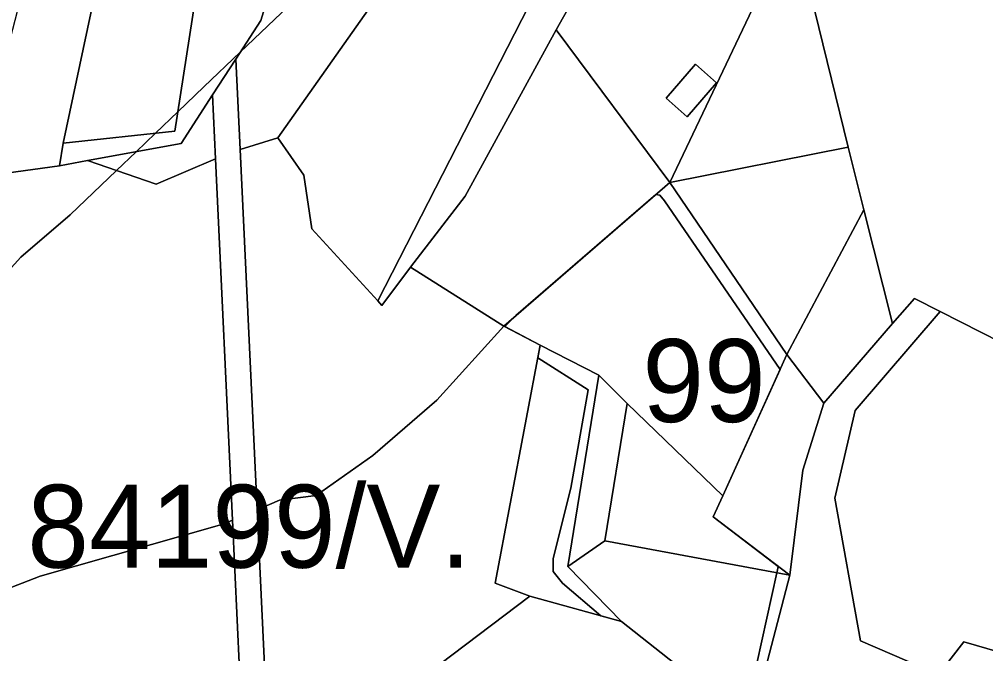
# Model space of a CAD drawing. Extents: x -477304 to -465429, y -1159113 to -1149210.
# Drawn here: x -469833.6 to -469658.8, y -1153822.7 to -1153707.9 of the extents above; entities that cross this region are included whole.
import ezdxf

# ---------------------------------------------------------------- set-up
doc = ezdxf.new("R2010")
doc.units = 0
for name, color, linetype in [('BPEJ_s', 7, 'Continuous'), ('orna_s', 7, 'Continuous'), ('ostatni_s', 7, 'Continuous'), ('PUPFL_s', 7, 'Continuous'), ('trav_porost_s', 7, 'Continuous')]:
    doc.layers.add(name, color=color, linetype=linetype)

msp = doc.modelspace()

# ---------------------------------------------------------------- linework, layer by layer
at = {"layer": 'BPEJ_s'}
for points in [[(-469837.98, -1153756.05), (-469833.32, -1153750.96), (-469824.41, -1153743.32), (-469816.02, -1153735.3), (-469812.45, -1153731.88), (-469808.94, -1153728.53), (-469804.91, -1153724.68), (-469800.19, -1153720.16), (-469793.61, -1153713.86), (-469777.5, -1153698.46), (-469775.62, -1153696.66), (-469766.29, -1153689.45), (-469761.04, -1153684.39), (-469758.36, -1153681.82), (-469756.18, -1153679.72), (-469754.84, -1153678.42), (-469753.59, -1153676.9), (-469752.21, -1153675.22), (-469750.31, -1153672.91), (-469749.57, -1153672)], [(-469777.5, -1153698.46), (-469793.61, -1153713.86), (-469800.19, -1153720.16), (-469804.91, -1153724.68), (-469808.94, -1153728.53), (-469812.45, -1153731.88), (-469816.02, -1153735.3), (-469824.41, -1153743.32), (-469833.32, -1153750.96), (-469837.98, -1153756.05)], [(-469708.82, -1153829.36), (-469724.67, -1153816.86), (-469728.39, -1153815.83), (-469735.33, -1153809.92), (-469737.02, -1153807.8), (-469737.02, -1153805.47), (-469733.84, -1153792.74), (-469730.66, -1153774.93), (-469739.81, -1153769.14), (-469739.38, -1153766.86), (-469745.78, -1153763.51), (-469745.03, -1153762.77), (-469744.45, -1153762.2), (-469743.74, -1153761.53), (-469718.43, -1153739.6), (-469717.72, -1153739.72), (-469716.87, -1153740.78), (-469707.54, -1153754.38), (-469695.96, -1153771.26), (-469706.31, -1153794.13), (-469708.04, -1153797.96), (-469696.28, -1153806.89), (-469696.42, -1153807.52), (-469696.54, -1153808.04), (-469701.06, -1153828.55)], [(-469701.06, -1153828.55), (-469696.54, -1153808.04), (-469696.42, -1153807.52), (-469696.28, -1153806.89), (-469708.04, -1153797.96), (-469706.31, -1153794.13), (-469695.96, -1153771.26), (-469707.54, -1153754.38), (-469716.87, -1153740.78), (-469717.72, -1153739.72), (-469718.43, -1153739.6), (-469743.74, -1153761.53), (-469744.45, -1153762.2), (-469745.03, -1153762.77), (-469745.78, -1153763.51), (-469739.38, -1153766.86), (-469739.81, -1153769.14), (-469730.66, -1153774.93), (-469733.84, -1153792.74), (-469737.02, -1153805.47), (-469737.02, -1153807.8), (-469735.33, -1153809.92), (-469728.39, -1153815.83), (-469724.67, -1153816.86), (-469708.82, -1153829.36)]]:
    msp.add_lwpolyline(points, dxfattribs=at)
at = {"layer": 'orna_s'}
msp.add_lwpolyline([(-469739.15, -1153695.7), (-469736.14, -1153695.17), (-469768.75, -1153758.87), (-469780.66, -1153745.82), (-469782.15, -1153736.1), (-469786.8, -1153729.39), (-469768.32, -1153703.09), (-469759.71, -1153680.98), (-469753.84, -1153684.63), (-469750.46, -1153686.72), (-469749.01, -1153690.22), (-469745.44, -1153693.72), (-469742.04, -1153695.09)], close=True, dxfattribs=at)
at = {"layer": 'ostatni_s'}
for points in [[(-469838.17, -1153722.57), (-469829.16, -1153687.92), (-469826.43, -1153657), (-469822.34, -1153632.41), (-469801.15, -1153639.26), (-469804.89, -1153639.97), (-469809.95, -1153660.85), (-469804.1, -1153662.18), (-469802.45, -1153662.56), (-469803.86, -1153668.82), (-469804.04, -1153669.61), (-469811.65, -1153667.87), (-469813.4, -1153675.09), (-469810.98, -1153675.64), (-469813, -1153683.97), (-469815.41, -1153683.42), (-469817.63, -1153692.56), (-469825.66, -1153730.35), (-469826.33, -1153734.41), (-469839.1, -1153736.19)], [(-469716.59, -1153722.18), (-469711.25, -1153716.04), (-469707.45, -1153719.45), (-469712.79, -1153725.55)], [(-469708.82, -1153829.36), (-469724.67, -1153816.86), (-469734.35, -1153806.92), (-469727.64, -1153802.26), (-469694.2, -1153808.47), (-469699.39, -1153828.38)]]:
    msp.add_lwpolyline(points, close=True, dxfattribs=at)
at = {"layer": 'PUPFL_s'}
for points in [[(-469693.55, -1153690.65), (-469683.66, -1153731.05), (-469715.93, -1153737.43), (-469700.96, -1153706.06), (-469699.41, -1153702.6), (-469709.86, -1153684.79), (-469706.88, -1153679.83), (-469701.53, -1153689.79)], [(-469694.75, -1153768.59), (-469715.93, -1153737.43), (-469683.66, -1153731.05), (-469680.81, -1153742.38)], [(-469745.93, -1153763.43), (-469715.93, -1153737.43), (-469694.75, -1153768.59), (-469706.31, -1153794.13), (-469723.62, -1153777.45), (-469728.74, -1153772.28), (-469739.38, -1153766.86)], [(-469747.52, -1153809.93), (-469739.38, -1153766.86), (-469728.74, -1153772.28), (-469734.35, -1153806.92), (-469724.67, -1153816.86), (-469741.22, -1153812.28)], [(-469723.62, -1153777.45), (-469727.64, -1153802.26), (-469734.35, -1153806.92), (-469728.74, -1153772.28)], [(-469694.2, -1153808.47), (-469727.64, -1153802.26), (-469723.62, -1153777.45), (-469706.31, -1153794.13), (-469708.04, -1153797.96)]]:
    msp.add_lwpolyline(points, close=True, dxfattribs=at)
at = {"layer": 'trav_porost_s'}
for points in [[(-469762.35, -1153586.95), (-469758.71, -1153588.97), (-469754.26, -1153594.9), (-469754.08, -1153606.39), (-469750.85, -1153616.56), (-469756.88, -1153630.21), (-469760.34, -1153644.55), (-469759.07, -1153678.58), (-469759.71, -1153680.98), (-469768.32, -1153703.09), (-469786.8, -1153729.39), (-469793.65, -1153731.49), (-469794.42, -1153715.12), (-469789.92, -1153708.17), (-469777.95, -1153669.18), (-469776.28, -1153669.67), (-469764.94, -1153643.2), (-469780.81, -1153637.46)], [(-469786.52, -1153642.78), (-469795.59, -1153663.96), (-469777.95, -1153669.18), (-469789.92, -1153708.17), (-469794.42, -1153715.12), (-469798.62, -1153721.57), (-469804.3, -1153730.39), (-469821.26, -1153733.5), (-469826.33, -1153734.41), (-469825.66, -1153730.35), (-469805.45, -1153728.15), (-469801.25, -1153700.94), (-469797.51, -1153700.01), (-469789.26, -1153682.02), (-469803.74, -1153682.12), (-469803.86, -1153668.82), (-469802.45, -1153662.56), (-469804.1, -1153662.18), (-469804.89, -1153639.97), (-469801.15, -1153639.26)], [(-469805.45, -1153728.15), (-469825.66, -1153730.35), (-469817.63, -1153692.56), (-469815.41, -1153683.42), (-469813, -1153683.97), (-469810.98, -1153675.64), (-469813.4, -1153675.09), (-469811.65, -1153667.87), (-469804.04, -1153669.61), (-469803.86, -1153668.82), (-469803.74, -1153682.12), (-469789.26, -1153682.02), (-469797.51, -1153700.01), (-469801.25, -1153700.94)], [(-469671.63, -1153758.44), (-469675.63, -1153762.95), (-469680.81, -1153742.38), (-469683.66, -1153731.05), (-469693.55, -1153690.65), (-469678.98, -1153684.86), (-469656.58, -1153693.83), (-469629.22, -1153718.91), (-469621.95, -1153720.97), (-469610.9, -1153732.99), (-469611.94, -1153736.88), (-469608.1, -1153741.88), (-469607.79, -1153748.44), (-469602.42, -1153753.65), (-469591.37, -1153761.54), (-469565.09, -1153778.5), (-469569.18, -1153783.37), (-469580.99, -1153796.31), (-469592.2, -1153808.58), (-469597.65, -1153813.86), (-469619.79, -1153792.38), (-469634.41, -1153779.72), (-469648.47, -1153770.19), (-469667.02, -1153760.78)], [(-469700.96, -1153706.06), (-469715.93, -1153737.43), (-469736.45, -1153709.81), (-469730.39, -1153699.01), (-469727.73, -1153700.69), (-469724.85, -1153695.95), (-469716.35, -1153701.2), (-469712.55, -1153703.49), (-469707.68, -1153695.8), (-469711.46, -1153693.36), (-469717.75, -1153689.57), (-469716.92, -1153688.28), (-469712.39, -1153687.05)], [(-469768.75, -1153758.87), (-469736.14, -1153695.17), (-469734.73, -1153696.27), (-469730.39, -1153699.01), (-469736.45, -1153709.81), (-469752.91, -1153739.91), (-469762.82, -1153752.78), (-469767.99, -1153759.69)], [(-469752.91, -1153739.91), (-469736.45, -1153709.81), (-469715.93, -1153737.43), (-469745.93, -1153763.43), (-469762.82, -1153752.78)], [(-469795.01, -1153798.52), (-469798.08, -1153733.18), (-469798.62, -1153721.57), (-469794.42, -1153715.12), (-469793.65, -1153731.49), (-469790.57, -1153796.64), (-469787.98, -1153851.64), (-469787.93, -1153852.73), (-469789.48, -1153852.58), (-469792.47, -1153852.81)], [(-469716.59, -1153722.18), (-469712.79, -1153725.55), (-469707.45, -1153719.45), (-469711.25, -1153716.04)], [(-469804.3, -1153730.39), (-469798.62, -1153721.57), (-469798.08, -1153733.18), (-469808.84, -1153737.77), (-469821.26, -1153733.5)], [(-469786.52, -1153794.92), (-469790.57, -1153796.64), (-469793.65, -1153731.49), (-469786.8, -1153729.39), (-469782.15, -1153736.1), (-469780.66, -1153745.82), (-469768.75, -1153758.87), (-469767.99, -1153759.69), (-469762.82, -1153752.78), (-469745.93, -1153763.43), (-469758.03, -1153776.82), (-469769.65, -1153786.86), (-469779.89, -1153794.08)], [(-469796.55, -1153799.17), (-469829.85, -1153808.67), (-469844.45, -1153814.33), (-469849.77, -1153789.44), (-469850.41, -1153767.2), (-469856.1, -1153751.34), (-469839.1, -1153736.19), (-469826.33, -1153734.41), (-469821.26, -1153733.5), (-469808.84, -1153737.77), (-469798.08, -1153733.18), (-469795.01, -1153798.52)], [(-469694.75, -1153768.59), (-469680.81, -1153742.38), (-469675.63, -1153762.95), (-469688.04, -1153777.38)], [(-469662.73, -1153820.56), (-469667.29, -1153826.46), (-469681.41, -1153820.39), (-469686.04, -1153794.57), (-469682.4, -1153778.71), (-469667.02, -1153760.78), (-469648.47, -1153770.19), (-469634.41, -1153779.72), (-469619.79, -1153792.38), (-469597.65, -1153813.86), (-469610.4, -1153846.52), (-469617.35, -1153855.01), (-469647.95, -1153824.85)], [(-469790.57, -1153796.64), (-469786.52, -1153794.92), (-469779.89, -1153794.08), (-469769.65, -1153786.86), (-469758.03, -1153776.82), (-469745.93, -1153763.43), (-469739.38, -1153766.86), (-469747.52, -1153809.93), (-469741.22, -1153812.28), (-469785.32, -1153845.65), (-469786.1, -1153848.5), (-469787.98, -1153851.64)], [(-469688.04, -1153777.38), (-469691.87, -1153789.52), (-469694.2, -1153808.47), (-469708.04, -1153797.96), (-469706.31, -1153794.13), (-469694.75, -1153768.59)], [(-469841.42, -1153820.62), (-469844.45, -1153814.33), (-469829.85, -1153808.67), (-469796.55, -1153799.17), (-469795.01, -1153798.52), (-469792.47, -1153852.81), (-469813.96, -1153854.61), (-469830.21, -1153855.97), (-469838.35, -1153837.55), (-469838.49, -1153826.71), (-469840.74, -1153822.03)], [(-469741.22, -1153812.28), (-469724.67, -1153816.86), (-469708.82, -1153829.36), (-469751.02, -1153862.77), (-469773.1, -1153854.24), (-469781.2, -1153853.4), (-469787.93, -1153852.73), (-469787.98, -1153851.64), (-469786.1, -1153848.5), (-469785.32, -1153845.65)]]:
    msp.add_lwpolyline(points, close=True, dxfattribs=at)
msp.add_lwpolyline([(-469699.39, -1153828.38), (-469694.2, -1153808.47), (-469691.87, -1153789.52), (-469688.04, -1153777.38), (-469675.63, -1153762.95), (-469671.63, -1153758.44), (-469667.02, -1153760.78), (-469682.4, -1153778.71), (-469686.04, -1153794.57), (-469681.41, -1153820.39), (-469667.29, -1153826.46), (-469662.73, -1153820.56), (-469647.95, -1153824.85)], dxfattribs=at)

# ---------------------------------------------------------------- texts
at = {"layer": 'BPEJ_s'}
for s, p in [('99', (-469720.87, -1153780.78)), ('84199/V.', (-469832.15, -1153807.13))]:
    msp.add_text(s, height=15, dxfattribs=at).set_placement(p)

doc.saveas('drawing.dxf')
